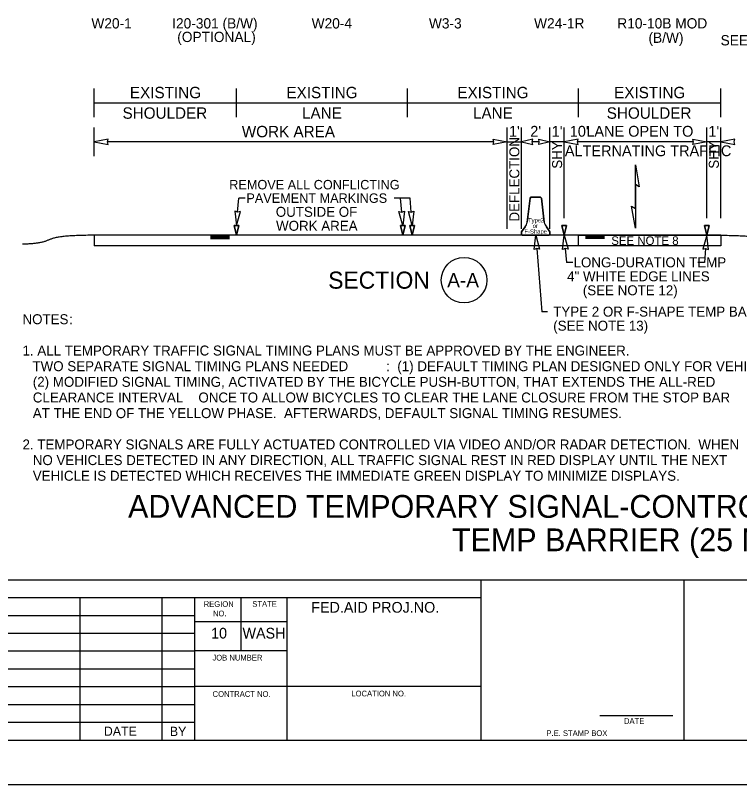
# Model space of a CAD drawing. Extents: x 99982 to 100176, y 99905 to 100011.
# Drawn here: x 100104.19 to 100109.27, y 99969.69 to 99975.09 of the extents above; entities that cross this region are included whole.
import ezdxf

# ---------------------------------------------------------------- set-up
doc = ezdxf.new("R2010")
doc.units = 0
for name, color, linetype in [('SH_DE_DetailHeading1Text', 7, 'Continuous'), ('SH_GI_GeneralNotesBodyText', 7, 'Continuous'), ('SH_GI_PlotLimits', 7, 'Continuous'), ('SH_GI_SheetBorder', 7, 'Continuous'), ('SH_GI_SheetTextInCells', 7, 'Continuous'), ('TR_SN_ConstructionSigns', 7, 'Continuous'), ('TR_WZ_BarrierDoubleFaceElev', 7, 'Continuous'), ('TR_WZ_WorkZoneDetails', 7, 'Continuous'), ('TR_WZ_WorkZoneTextCurrent', 7, 'Continuous')]:
    doc.layers.add(name, color=color, linetype=linetype)

msp = doc.modelspace()

# ---------------------------------------------------------------- linework, layer by layer
at = {"layer": 'SH_GI_PlotLimits'}
msp.add_lwpolyline([(100099.0625, 99969.6875), (100116.0625, 99969.6875), (100116.0625, 99980.6875), (100099.0625, 99980.6875)], close=True, dxfattribs=at)
at = {"layer": 'SH_GI_SheetBorder'}
for p, q in [((100100, 99971.1259), (100115.75, 99971.1259)), ((100107.4566, 99970), (100107.4566, 99971.1259)), ((100108.8828, 99970), (100108.8828, 99971.1259)), ((100100, 99971.0008), (100107.4566, 99971.0008)), ((100104.641, 99971.0008), (100104.641, 99970)), ((100105.2164, 99971.0008), (100105.2164, 99970)), ((100105.4451, 99971.0008), (100105.4451, 99970)), ((100105.7719, 99970.6255), (100105.7719, 99971.0008)), ((100106.0956, 99970), (100106.0956, 99971.0008)), ((100102.1821, 99970.8757), (100105.4466, 99970.8757)), ((100106.0958, 99970.831), (100105.4466, 99970.831)), ((100102.1821, 99970.7506), (100105.4466, 99970.7506)), ((100100, 99970.6255), (100105.4466, 99970.6255)), ((100106.0958, 99970.6255), (100105.4466, 99970.6255)), ((100100, 99970.5004), (100105.4466, 99970.5004)), ((100100, 99970.3753), (100105.4466, 99970.3753)), ((100107.4566, 99970.3753), (100105.4466, 99970.3753)), ((100100, 99970.2502), (100105.4466, 99970.2502)), ((100108.2903, 99970.1733), (100108.802, 99970.1733)), ((100100, 99970.1251), (100105.4466, 99970.1251)), ((100100, 99970), (100115.75, 99970))]:
    msp.add_line(p, q, dxfattribs=at)
at = {"layer": 'TR_WZ_BarrierDoubleFaceElev'}
for p, q in [((100107.7812, 99973.6355), (100107.801, 99973.8043)), ((100107.801, 99973.8043), (100107.7812, 99973.6355)), ((100107.801, 99973.8043), (100107.8072, 99973.8105)), ((100107.8072, 99973.8105), (100107.801, 99973.8043)), ((100107.8072, 99973.8105), (100107.8739, 99973.8105)), ((100107.8739, 99973.8105), (100107.8072, 99973.8105)), ((100107.8739, 99973.8105), (100107.8801, 99973.8043)), ((100107.8801, 99973.8043), (100107.8739, 99973.8105)), ((100107.8801, 99973.8043), (100107.8999, 99973.6355)), ((100107.8999, 99973.6355), (100107.8801, 99973.8043)), ((100107.7405, 99973.5688), (100107.7655, 99973.6022)), ((100107.7655, 99973.6022), (100107.7405, 99973.5688)), ((100107.9155, 99973.6022), (100107.9405, 99973.5688)), ((100107.9405, 99973.5688), (100107.9155, 99973.6022)), ((100107.7405, 99973.5501), (100107.7405, 99973.5688)), ((100107.7405, 99973.5688), (100107.7405, 99973.5501)), ((100107.7468, 99973.5438), (100107.7405, 99973.5501)), ((100107.7405, 99973.5501), (100107.7468, 99973.5438)), ((100107.9343, 99973.5438), (100107.7468, 99973.5438)), ((100107.7468, 99973.5438), (100107.9343, 99973.5438)), ((100107.9405, 99973.5501), (100107.9343, 99973.5438)), ((100107.9343, 99973.5438), (100107.9405, 99973.5501)), ((100107.9405, 99973.5688), (100107.9405, 99973.5501)), ((100107.9405, 99973.5501), (100107.9405, 99973.5688))]:
    msp.add_line(p, q, dxfattribs=at)
for centre, start, end in [((100107.6998, 99973.6533), 322.1243, 347.646), ((100107.6998, 99973.6533), 322.1243, 347.646), ((100107.9813, 99973.6533), 192.354, 217.8757), ((100107.9813, 99973.6533), 192.354, 217.8757)]:
    msp.add_arc(centre, 0.0833, start, end, dxfattribs=at)
at = {"layer": 'TR_WZ_WorkZoneDetails'}
for p, q in [((100104.7405, 99974.3739), (100104.7405, 99974.5739)), ((100105.7405, 99974.3739), (100105.7405, 99974.5739)), ((100106.9405, 99974.3739), (100106.9405, 99974.5739)), ((100108.1405, 99974.3739), (100108.1405, 99974.5739)), ((100109.1405, 99974.3739), (100109.1405, 99974.5739)), ((100104.7405, 99974.4739), (100105.7405, 99974.4739)), ((100105.7405, 99974.4739), (100106.9405, 99974.4739)), ((100106.9405, 99974.4739), (100108.1405, 99974.4739)), ((100108.1405, 99974.4739), (100109.1405, 99974.4739)), ((100104.7405, 99974.0999), (100104.7405, 99974.2999)), ((100107.6405, 99973.5888), (100107.6405, 99974.2999)), ((100107.7405, 99973.5888), (100107.7405, 99974.2999)), ((100107.9405, 99973.5888), (100107.9405, 99974.2999)), ((100108.0405, 99973.6636), (100108.0405, 99974.2999)), ((100109.0405, 99973.6636), (100109.0405, 99974.2999)), ((100109.1405, 99973.6636), (100109.1405, 99974.2999)), ((100107.5468, 99974.1999), (100104.8342, 99974.1999)), ((100107.6405, 99974.1999), (100107.7405, 99974.1999)), ((100107.8656, 99974.1999), (100107.8155, 99974.1999)), ((100108.0405, 99974.1999), (100107.9405, 99974.1999)), ((100108.9468, 99974.1999), (100108.1343, 99974.1999)), ((100109.1405, 99974.1999), (100109.0405, 99974.1999)), ((100108.5405, 99973.9003), (100108.5405, 99973.7315)), ((100108.5405, 99973.7315), (100108.5405, 99973.9003)), ((100105.7479, 99973.7071), (100105.7557, 99973.8046)), ((100105.8018, 99973.8046), (100105.7557, 99973.8046)), ((100106.9586, 99973.8046), (100106.8458, 99973.8046)), ((100106.8997, 99973.7071), (100106.8919, 99973.8046)), ((100106.9664, 99973.7071), (100106.9586, 99973.8046)), ((100104.7405, 99973.5438), (100104.7405, 99973.4688)), ((100109.1405, 99973.5438), (100104.7405, 99973.5438)), ((100105.5575, 99973.5386), (100105.6905, 99973.5386)), ((100105.5575, 99973.533), (100105.6905, 99973.533)), ((100105.5575, 99973.5273), (100105.6905, 99973.5273)), ((100105.5575, 99973.5221), (100105.6905, 99973.5221)), ((100108.3235, 99973.5382), (100108.1905, 99973.5382)), ((100108.3235, 99973.5326), (100108.1905, 99973.5326)), ((100108.3235, 99973.5269), (100108.1905, 99973.5269)), ((100108.3235, 99973.5217), (100108.1905, 99973.5217)), ((100109.1405, 99973.5438), (100109.1405, 99973.4688)), ((100109.1405, 99973.4688), (100104.7405, 99973.4688)), ((100107.848, 99973.4504), (100107.8833, 99973.0068)), ((100108.048, 99973.4504), (100108.0557, 99973.3528)), ((100109.0331, 99973.4504), (100109.0253, 99973.3528)), ((100108.1019, 99973.3528), (100108.0557, 99973.3528)), ((100109.0253, 99973.3528), (100108.9792, 99973.3528)), ((100107.9233, 99973.0068), (100107.8833, 99973.0068))]:
    msp.add_line(p, q, dxfattribs=at)
for points in [[(100104.7405, 99974.1999), (100104.8388, 99974.1806), (100104.8342, 99974.1999), (100104.8388, 99974.2192)], [(100107.6405, 99974.1999), (100107.5423, 99974.1806), (100107.5468, 99974.1999), (100107.5423, 99974.2192)], [(100107.7405, 99974.1999), (100107.8192, 99974.1806), (100107.8155, 99974.1999), (100107.8192, 99974.2192)], [(100107.9405, 99974.1999), (100107.8619, 99974.1806), (100107.8656, 99974.1999), (100107.8619, 99974.2192)], [(100108.0405, 99974.1999), (100108.1388, 99974.1806), (100108.1343, 99974.1999), (100108.1388, 99974.2192)], [(100109.0405, 99974.1999), (100108.9423, 99974.1806), (100108.9468, 99974.1999), (100108.9423, 99974.2192)], [(100109.1405, 99974.1999), (100109.2388, 99974.1806), (100109.2343, 99974.1999), (100109.2388, 99974.2192)], [(100108.5405, 99974.0379), (100108.5675, 99973.8847), (100108.5405, 99973.9003)], [(100108.5405, 99973.5939), (100108.5135, 99973.7471), (100108.5405, 99973.7315)], [(100105.7405, 99973.6136), (100105.7674, 99973.7101), (100105.7479, 99973.7071), (100105.729, 99973.7131)], [(100106.9071, 99973.6136), (100106.8802, 99973.7101), (100106.8998, 99973.7071), (100106.9186, 99973.7131)], [(100106.9738, 99973.6136), (100106.9469, 99973.7101), (100106.9665, 99973.7071), (100106.9853, 99973.7131)], [(100105.7405, 99973.5438), (100105.7238, 99973.6136), (100105.7572, 99973.6136)], [(100106.9072, 99973.5438), (100106.8905, 99973.6136), (100106.9238, 99973.6136)], [(100106.9739, 99973.5438), (100106.9572, 99973.6136), (100106.9905, 99973.6136)], [(100108.0405, 99973.5438), (100108.0238, 99973.6136), (100108.0572, 99973.6136)], [(100109.0405, 99973.5438), (100109.0238, 99973.6136), (100109.0572, 99973.6136)], [(100107.8405, 99973.5438), (100107.8675, 99973.4474), (100107.8479, 99973.4504), (100107.8291, 99973.4443)], [(100108.0405, 99973.5438), (100108.0675, 99973.4474), (100108.0479, 99973.4504), (100108.0291, 99973.4443)], [(100108.1405, 99973.5438), (100109.1405, 99973.5438), (100109.1405, 99973.4688), (100108.1405, 99973.4688)], [(100108.1405, 99973.5438), (100109.1405, 99973.5438), (100109.1405, 99973.4688), (100108.1405, 99973.4688)], [(100109.0405, 99973.5438), (100109.0136, 99973.4474), (100109.0331, 99973.4504), (100109.052, 99973.4443)]]:
    msp.add_lwpolyline(points, close=True, dxfattribs=at)
for points in [[(100105.7572, 99973.6136), (100105.7238, 99973.6136), (100105.7405, 99973.5438), (100105.7572, 99973.6136)], [(100106.9238, 99973.6136), (100106.8905, 99973.6136), (100106.9072, 99973.5438), (100106.9238, 99973.6136)], [(100106.9905, 99973.6136), (100106.9572, 99973.6136), (100106.9739, 99973.5438), (100106.9905, 99973.6136)], [(100108.0572, 99973.6136), (100108.0238, 99973.6136), (100108.0405, 99973.5438), (100108.0572, 99973.6136)], [(100109.0572, 99973.6136), (100109.0238, 99973.6136), (100109.0405, 99973.5438), (100109.0572, 99973.6136)]]:
    msp.add_lwpolyline(points, dxfattribs=at)
msp.add_circle((100107.3371, 99973.2289), 0.16, dxfattribs=at)
for points in [[(100104.7405, 99973.5438), (100104.4893, 99973.5438), (100104.3639, 99973.4817), (100104.2384, 99973.4817)], [(100109.1405, 99973.5438), (100109.3917, 99973.544), (100109.5172, 99973.4819), (100109.6427, 99973.482)]]:
    msp.add_open_spline(points, degree=2, dxfattribs=at)

# ---------------------------------------------------------------- texts
at = {"layer": 'SH_DE_DetailHeading1Text'}
for s, p in [('ADVANCED TEMPORARY SIGNAL-CONTROLLED ALTERNATING 1-LANE, 2-WAY TRAFFIC', (100104.9788, 99971.5606)), ('TEMP BARRIER (25 MPH HIGHWAYS, 8+ DAYS)', (100107.2523, 99971.3259))]:
    msp.add_text(s, height=0.16, rotation=360, dxfattribs=at).set_placement(p)
at = {"layer": 'SH_GI_GeneralNotesBodyText'}
for s, p in [('NOTES', (100104.2384, 99972.9196)), (':', (100104.5659, 99972.9196)), ('1. ALL TEMPORARY TRAFFIC SIGNAL TIMING PLANS MUST BE APPROVED BY THE ENGINEER.', (100104.2384, 99972.6998)), ('TWO SEPARATE SIGNAL TIMING PLANS NEEDED', (100104.3084, 99972.5899)), (':  (1) DEFAULT TIMING PLAN DESIGNED ONLY FOR VEHICLES. ', (100106.7909, 99972.5899)), ('(2) MODIFIED SIGNAL TIMING, ACTIVATED BY THE BICYCLE PUSH-BUTTON, THAT EXTENDS THE ALL-RED ', (100104.3106, 99972.48)), ('CLEARANCE INTERVAL ', (100104.3106, 99972.3701)), ('ONCE', (100105.4729, 99972.3701)), (' TO ALLOW BICYCLES TO CLEAR THE LANE CLOSURE FROM THE STOP BAR ', (100105.7357, 99972.3701)), ('AT THE END OF THE YELLOW PHASE.  AFTERWARDS, DEFAULT SIGNAL TIMING RESUMES.', (100104.3106, 99972.2602)), ('2. TEMPORARY SIGNALS ARE FULLY ACTUATED CONTROLLED VIA VIDEO AND/OR RADAR DETECTION.  WHEN ', (100104.2384, 99972.0404)), ('NO VEHICLES DETECTED IN ANY DIRECTION, ALL TRAFFIC SIGNAL REST IN RED DISPLAY UNTIL THE NEXT ', (100104.3106, 99971.9305)), ('VEHICLE IS DETECTED WHICH RECEIVES THE IMMEDIATE GREEN DISPLAY TO MINIMIZE DISPLAYS.', (100104.3106, 99971.8206))]:
    msp.add_text(s, height=0.07, rotation=360, dxfattribs=at).set_placement(p)
at = {"layer": 'SH_GI_SheetTextInCells'}
for s, height, p in [('REGION', 0.04003, (100105.5099, 99970.9352)), ('STATE', 0.04003, (100105.8511, 99970.9357)), ('FED.AID PROJ.NO.', 0.07506, (100106.2652, 99970.8945)), ('NO.', 0.04003, (100105.5752, 99970.869)), ('10', 0.07506, (100105.5621, 99970.7131)), ('WASH', 0.07506, (100105.7826, 99970.7131)), ('JOB NUMBER', 0.04003, (100105.5712, 99970.5587)), ('CONTRACT NO.', 0.040032, (100105.5725, 99970.3037)), ('LOCATION NO.', 0.040032, (100106.5465, 99970.3067)), ('DATE', 0.04003, (100108.4597, 99970.1141)), ('DATE', 0.06505, (100104.8091, 99970.03)), ('BY', 0.06505, (100105.2725, 99970.0285)), ('P.E. STAMP BOX', 0.040032, (100107.915, 99970.0286))]:
    msp.add_text(s, height=height, dxfattribs=at).set_placement(p)
at = {"layer": 'TR_SN_ConstructionSigns'}
for s, p in [('W20-1', (100104.7217, 99974.9956)), ('I20-301 (B/W)', (100105.2889, 99974.9956)), ('W20-4', (100106.2676, 99974.9956)), ('W3-3', (100107.0907, 99974.9956)), ('W24-1R', (100107.8289, 99974.9956)), ('R10-10B MOD', (100108.4129, 99974.9956)), ('(OPTIONAL)', (100105.3244, 99974.9005)), ('(B/W)', (100108.6317, 99974.8948)), ('SEE NOTES 1,6,7', (100109.138, 99974.8768))]:
    msp.add_text(s, height=0.072, rotation=360, dxfattribs=at).set_placement(p)
at = {"layer": 'TR_WZ_BarrierDoubleFaceElev'}
for s, p in [('Type', (100107.7864, 99973.6347)), ('2', (100107.8755, 99973.6347)), ('F-Shape', (100107.761, 99973.5555)), ('or', (100107.819, 99973.5951))]:
    msp.add_text(s, height=0.03, dxfattribs=at).set_placement(p)
at = {"layer": 'TR_WZ_WorkZoneDetails'}
for s, height, rotation, p in [('EXISTING', 0.08, 360, (100104.9922, 99974.5059)), ('EXISTING', 0.08, 360, (100106.0907, 99974.5059)), ('EXISTING', 0.08, 360, (100107.2907, 99974.5059)), ('EXISTING', 0.08, 360, (100108.3907, 99974.5059)), ('SHOULDER', 0.08, 360, (100104.9403, 99974.3619)), ('LANE', 0.08, 360, (100106.2001, 99974.3619)), ('LANE', 0.08, 360, (100107.4001, 99974.3619)), ('SHOULDER', 0.08, 360, (100108.3388, 99974.3619)), ('DEFLECTION', 0.07, 90, (100107.7255, 99973.6404)), ('SHY', 0.07, 90, (100108.0255, 99974.0112)), ('SHY', 0.07, 90, (100109.1255, 99974.0112)), ('SECTION', 0.12, 360, (100106.384, 99973.1689)), ('A-A', 0.1, 360, (100107.2192, 99973.1789))]:
    msp.add_text(s, height=height, rotation=rotation, dxfattribs=at).set_placement(p)
for s, height, p in [('WORK AREA', 0.08, (100105.7776, 99974.2319)), ("1'", 0.076, (100107.6525, 99974.2359)), ("2'", 0.076, (100107.8022, 99974.2359)), ("1'", 0.076, (100107.9525, 99974.2359)), ("10'", 0.076, (100108.0794, 99974.2359)), (' LANE OPEN TO', 0.076, (100108.1674, 99974.2359)), ("1'", 0.076, (100109.0522, 99974.2359)), ('ALTERNATING TRAFFIC', 0.076, (100108.0449, 99974.0991))]:
    msp.add_text(s, height=height, dxfattribs=at).set_placement(p)
at = {"layer": 'TR_WZ_WorkZoneTextCurrent'}
for s, height, p in [('REMOVE ALL CONFLICTING', 0.0665, (100105.6895, 99973.8659)), ('PAVEMENT MARKINGS', 0.0665, (100105.8095, 99973.7714)), ('OUTSIDE OF', 0.07, (100106.016, 99973.6734)), ('WORK AREA', 0.07, (100106.018, 99973.5754)), ('SEE NOTE 8', 0.06, (100108.3705, 99973.4763)), ('LONG-DURATION TEMP', 0.07, (100108.1059, 99973.3188)), ('4" WHITE EDGE LINES', 0.07, (100108.0607, 99973.2208)), ('(SEE NOTE 12)', 0.07, (100108.171, 99973.1228)), ('TYPE 2 OR F-SHAPE TEMP BARRIER', 0.07, (100107.9633, 99972.9728)), ('(SEE NOTE 13)', 0.07, (100107.9633, 99972.874))]:
    msp.add_text(s, height=height, dxfattribs=at).set_placement(p)

doc.saveas('drawing.dxf')
